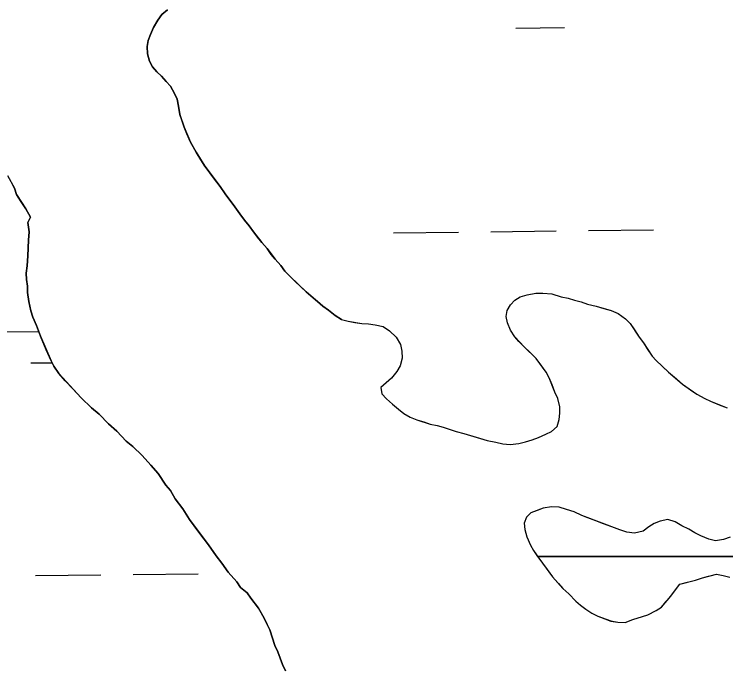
# Model space of a CAD drawing. Extents: x 3694830 to 3732949, y 415201 to 440970.
# Drawn here: x 3729941.9 to 3730291.8, y 423758.4 to 424078.4 of the extents above; entities that cross this region are included whole.
import ezdxf

# ---------------------------------------------------------------- set-up
doc = ezdxf.new("R2010")
doc.units = 0
doc.layers.add('V-TOPO-SHOR', color=7, linetype='Continuous')
doc.layers.add('V-WETL-SWMP', color=7, linetype='Continuous')

msp = doc.modelspace()

# ---------------------------------------------------------------- linework, layer by layer
at = {"layer": 'V-TOPO-SHOR'}
for points in [[(3730102.9, 423928.27), (3730099.7, 423930.23), (3730096.48, 423932.88), (3730093.73, 423934.85), (3730090.97, 423937.05), (3730087.98, 423939.7), (3730085.45, 423941.91), (3730082.91, 423944.34), (3730080.14, 423946.99), (3730077.6, 423949.42), (3730075.06, 423952.08), (3730072.98, 423954.74), (3730070.2, 423957.85), (3730068.34, 423960.29), (3730066.25, 423963.19), (3730063.7, 423966.07), (3730061.61, 423968.73), (3730059.52, 423971.4), (3730057.42, 423974.29), (3730055.11, 423977.18), (3730052.78, 423980.29), (3730050.45, 423983.64), (3730047.9, 423986.97), (3730045.57, 423990.08), (3730043.24, 423993.65), (3730040.45, 423997.2), (3730038.12, 424000.32), (3730035.57, 424003.65), (3730033.69, 424006.77), (3730031.35, 424010.56), (3730028.54, 424015.48), (3730026.87, 424019.51), (3730025.45, 424022.86), (3730024.48, 424025.78), (3730023.28, 424029.14), (3730022.74, 424033.2), (3730021.99, 424036.57), (3730020.8, 424039.48), (3730018.7, 424043.05), (3730016.61, 424045.27), (3730014.3, 424047.93), (3730011.99, 424050.14), (3730009.91, 424052.58), (3730008.5, 424055.26), (3730007.52, 424058.86), (3730007.21, 424062.47), (3730007.83, 424065.41), (3730008.9, 424068.37), (3730010.4, 424071.79), (3730012.59, 424075.46), (3730014.56, 424078.21), (3730017.22, 424080.52)], [(3729983.64, 423881.73), (3729979.96, 423884.81), (3729974.89, 423889.68), (3729970.73, 423894.11), (3729967.03, 423898.09), (3729963.79, 423901.64), (3729961.46, 423905.21), (3729960.04, 423907.89), (3729957.67, 423913.26), (3729954.82, 423919.97), (3729952.9, 423925.35), (3729951, 423929.38), (3729950.03, 423932.52), (3729949.04, 423937.02), (3729948.49, 423941.53), (3729948.42, 423944.69), (3729947.9, 423947.84), (3729947.84, 423951), (3729948.21, 423954.62), (3729948.56, 423959.6), (3729948.85, 423967.29), (3729949.21, 423971.36), (3729948.66, 423975.87), (3729949.96, 423978.61), (3729947.62, 423982.62), (3729945.28, 423986.19), (3729942.95, 423989.76), (3729941.98, 423992.9), (3729940.57, 423995.58)], [(3730102.9, 423928.27), (3730106.08, 423927.43), (3730109.48, 423926.83), (3730112.89, 423926.22), (3730116.05, 423926.06), (3730119.45, 423925.68), (3730123.31, 423924.86), (3730126.52, 423922.67), (3730129.75, 423919.57), (3730131.85, 423916), (3730132.6, 423912.63), (3730132.67, 423909.24), (3730131.63, 423905.38), (3730130.1, 423902.64), (3730127.46, 423899.42), (3730124.8, 423897.1), (3730122.14, 423894.79), (3730122.66, 423891.64), (3730124.96, 423889.2), (3730127.96, 423886.55), (3730130.95, 423884.13), (3730133.48, 423881.93), (3730136.68, 423880.19), (3730139.87, 423878.9), (3730143.28, 423877.84), (3730146.46, 423876.78), (3730149.87, 423876.17), (3730152.82, 423875.33), (3730155.78, 423874.27), (3730159.19, 423873.21), (3730163.05, 423872.16), (3730167.37, 423870.9), (3730170.78, 423869.84), (3730174.42, 423868.79), (3730178.73, 423867.98), (3730182.14, 423867.14), (3730185.76, 423866.77), (3730190.04, 423867.31), (3730193.41, 423868.06), (3730196.56, 423869.03), (3730199.69, 423870.23), (3730203.27, 423871.88), (3730206.19, 423873.07), (3730208.84, 423875.62), (3730209.9, 423879.03), (3730210.28, 423882.2), (3730210.21, 423885.36), (3730209.23, 423889.4), (3730207.81, 423892.54), (3730206.37, 423896.12), (3730204.95, 423899.48), (3730203.53, 423902.39), (3730201.44, 423905.28), (3730198.64, 423909.06), (3730195.42, 423912.15), (3730192.65, 423914.81), (3730190.11, 423917.46), (3730188.03, 423919.68), (3730185.92, 423923.02), (3730184.49, 423926.61), (3730183.75, 423929.76), (3730184.36, 423932.7), (3730185.89, 423935.45), (3730188.1, 423937.75), (3730190.77, 423939.39), (3730194.14, 423940.36), (3730198.42, 423941.13), (3730201.8, 423941.21), (3730206.33, 423940.85), (3730210.88, 423939.37), (3730214.28, 423938.76), (3730217.46, 423937.7), (3730220.65, 423936.86), (3730223.83, 423935.8), (3730228.15, 423934.76), (3730231.78, 423933.71), (3730235.42, 423932.65), (3730238.84, 423931.15), (3730242.51, 423928.51), (3730244.82, 423926.3), (3730246.92, 423923.18), (3730249.25, 423919.62), (3730251.35, 423916.73), (3730253.21, 423913.83), (3730255.55, 423910.26), (3730257.63, 423908.05), (3730260.4, 423905.4), (3730263.62, 423902.3), (3730267.54, 423899), (3730270.53, 423896.35), (3730274.42, 423893.72), (3730277.63, 423891.53), (3730281.52, 423889.35), (3730284.26, 423888.05), (3730288.59, 423886.34), (3730292.46, 423884.84)], [(3730075.32, 423755.36), (3730073.9, 423758.49), (3730071.51, 423764.76), (3730070.09, 423767.9), (3730067.67, 423775.53), (3730066.25, 423778.21), (3730064.83, 423781.34), (3730062.02, 423786.25), (3730058.3, 423791.14), (3730056.43, 423793.81), (3730053.22, 423796.45), (3730051.35, 423799.13), (3730047.18, 423804.01), (3730043.93, 423808.46), (3730041.14, 423812.01), (3730037.41, 423817.36), (3730033.69, 423822.25), (3730030.44, 423826.7), (3730028.11, 423829.81), (3730024.84, 423835.16), (3730021.12, 423840.05), (3730018.77, 423844.07), (3730016.46, 423846.73), (3730012.72, 423852.53), (3730009.02, 423856.51), (3730004.85, 423861.39), (3730000.24, 423865.82), (3729997.02, 423868.46), (3729992.4, 423873.33), (3729988.26, 423876.86), (3729983.64, 423881.73)], [(3730294.03, 423821.17), (3730290.67, 423819.97), (3730286.84, 423819.43), (3730283.43, 423820.26), (3730279.56, 423821.76), (3730276.59, 423823.28), (3730273.62, 423825.03), (3730270.19, 423826.76), (3730266.99, 423828.73), (3730263.35, 423829.78), (3730259.53, 423829.02), (3730256.62, 423827.83), (3730253.94, 423826.19), (3730251.27, 423824.1), (3730247, 423823.11), (3730243.15, 423823.71), (3730239.74, 423824.76), (3730235.87, 423826.26), (3730231.77, 423827.76), (3730227.9, 423829.25), (3730224.02, 423830.75), (3730221.06, 423831.82), (3730217.19, 423833.55), (3730213.54, 423834.82), (3730209.91, 423835.88), (3730206.06, 423836.02), (3730202.01, 423835.48), (3730199.1, 423834.29), (3730195.96, 423833.1), (3730193.75, 423831.02), (3730192.68, 423828.06), (3730192.97, 423824.9), (3730193.95, 423821.31), (3730195.84, 423817.28), (3730197.26, 423814.6), (3730199.82, 423810.81), (3730201.68, 423808.37), (3730204.01, 423805.26), (3730206.57, 423801.69), (3730209.57, 423798.37), (3730211.66, 423795.93), (3730214.65, 423793.28), (3730218.12, 423789.74), (3730220.41, 423787.75), (3730222.94, 423785.77), (3730225.92, 423783.8), (3730228.89, 423782.29), (3730232.31, 423781), (3730235.26, 423779.93), (3730238.67, 423779.33), (3730242.29, 423779.18), (3730246.09, 423780.62), (3730250.36, 423782.06), (3730253.5, 423783.03), (3730257.52, 423785.15), (3730260.2, 423786.79), (3730262.4, 423789.32), (3730264.83, 423792.08), (3730267.02, 423795.29), (3730269.22, 423798.05), (3730273.04, 423799.04), (3730276.86, 423800.02), (3730280.45, 423801.22), (3730283.37, 423801.96), (3730287.19, 423802.95), (3730290.59, 423802.34), (3730293.77, 423801.51)]]:
    msp.add_lwpolyline(points, dxfattribs=at)
at = {"layer": 'V-WETL-SWMP'}
for p, q in [((3730017.22, 424080.52), (3730014.56, 424078.21)), ((3730014.56, 424078.21), (3730012.59, 424075.46)), ((3730012.59, 424075.46), (3730010.41, 424071.79)), ((3730010.41, 424071.79), (3730008.9, 424068.37)), ((3730188.56, 424071.58), (3730212.55, 424071.86)), ((3730008.9, 424068.37), (3730007.83, 424065.41)), ((3730007.83, 424065.41), (3730007.21, 424062.46)), ((3730007.21, 424062.46), (3730007.52, 424058.86)), ((3730007.52, 424058.86), (3730008.5, 424055.26)), ((3730008.5, 424055.26), (3730009.91, 424052.58)), ((3730009.91, 424052.58), (3730011.99, 424050.14)), ((3730011.99, 424050.14), (3730014.3, 424047.93)), ((3730014.3, 424047.93), (3730016.61, 424045.27)), ((3730016.61, 424045.27), (3730018.7, 424043.05)), ((3730018.7, 424043.05), (3730020.8, 424039.48)), ((3730020.8, 424039.48), (3730021.99, 424036.57)), ((3730021.99, 424036.57), (3730022.74, 424033.2)), ((3730022.74, 424033.2), (3730023.28, 424029.14)), ((3730023.28, 424029.14), (3730025.45, 424022.86)), ((3730025.45, 424022.86), (3730028.54, 424015.48)), ((3730028.54, 424015.48), (3730031.36, 424010.57)), ((3730031.36, 424010.57), (3730035.57, 424003.65)), ((3730035.57, 424003.65), (3730043.23, 423993.65)), ((3729938.68, 423999.15), (3729941.98, 423992.9)), ((3729941.98, 423992.9), (3729942.95, 423989.75)), ((3730043.23, 423993.65), (3730045.57, 423990.08)), ((3729942.95, 423989.75), (3729947.62, 423982.62)), ((3730045.57, 423990.08), (3730050.45, 423983.64)), ((3729947.62, 423982.62), (3729949.96, 423978.61)), ((3730050.45, 423983.64), (3730052.78, 423980.29)), ((3729949.96, 423978.61), (3729948.66, 423975.87)), ((3730052.78, 423980.29), (3730055.1, 423977.18)), ((3729948.66, 423975.87), (3729949.21, 423971.36)), ((3730055.1, 423977.18), (3730057.43, 423974.29)), ((3729949.21, 423971.36), (3729948.85, 423967.29)), ((3730057.43, 423974.29), (3730059.52, 423971.4)), ((3730059.52, 423971.4), (3730063.7, 423966.07)), ((3730128.34, 423970.85), (3730160.34, 423971.23)), ((3730176.34, 423971.42), (3730208.34, 423971.81)), ((3730224.34, 423972), (3730256.34, 423972.38)), ((3729948.85, 423967.29), (3729948.56, 423959.6)), ((3730063.7, 423966.07), (3730066.25, 423963.19)), ((3730066.25, 423963.19), (3730070.2, 423957.85)), ((3729948.56, 423959.6), (3729948.21, 423954.62)), ((3730070.2, 423957.85), (3730072.98, 423954.74)), ((3729948.21, 423954.62), (3729947.84, 423951)), ((3730072.98, 423954.74), (3730075.06, 423952.08)), ((3729947.84, 423951), (3729947.9, 423947.84)), ((3730075.06, 423952.08), (3730077.61, 423949.42)), ((3729947.9, 423947.84), (3729948.42, 423944.69)), ((3730077.61, 423949.42), (3730085.45, 423941.91)), ((3729948.42, 423944.69), (3729948.49, 423941.53)), ((3729948.49, 423941.53), (3729949.03, 423937.02)), ((3730085.45, 423941.91), (3730090.97, 423937.05)), ((3730190.77, 423939.39), (3730194.14, 423940.37)), ((3730194.14, 423940.37), (3730198.42, 423941.13)), ((3730198.42, 423941.13), (3730201.8, 423941.21)), ((3730201.8, 423941.21), (3730206.33, 423940.85)), ((3730206.33, 423940.85), (3730210.88, 423939.36)), ((3729949.03, 423937.02), (3729950.03, 423932.52)), ((3730090.97, 423937.05), (3730093.73, 423934.85)), ((3730185.89, 423935.45), (3730188.1, 423937.75)), ((3730188.1, 423937.75), (3730190.77, 423939.39)), ((3730210.88, 423939.36), (3730214.28, 423938.76)), ((3730214.28, 423938.76), (3730217.47, 423937.7)), ((3730217.47, 423937.7), (3730220.65, 423936.86)), ((3730220.65, 423936.86), (3730223.83, 423935.8)), ((3730093.73, 423934.85), (3730096.48, 423932.88)), ((3730096.48, 423932.88), (3730099.7, 423930.23)), ((3730183.75, 423929.75), (3730184.36, 423932.7)), ((3730184.36, 423932.7), (3730185.89, 423935.45)), ((3730223.83, 423935.8), (3730228.15, 423934.76)), ((3730228.15, 423934.76), (3730235.42, 423932.66)), ((3730235.42, 423932.66), (3730238.84, 423931.15)), ((3729950.03, 423932.52), (3729951, 423929.38)), ((3729951, 423929.38), (3729952.9, 423925.36)), ((3730099.7, 423930.23), (3730102.9, 423928.27)), ((3730184.49, 423926.61), (3730183.75, 423929.75)), ((3730238.84, 423931.15), (3730242.51, 423928.51)), ((3730102.9, 423928.27), (3730106.08, 423927.43)), ((3730106.08, 423927.43), (3730112.89, 423926.22)), ((3730112.89, 423926.22), (3730116.05, 423926.06)), ((3730116.05, 423926.06), (3730119.45, 423925.68)), ((3730119.45, 423925.68), (3730123.31, 423924.86)), ((3730185.92, 423923.02), (3730184.49, 423926.61)), ((3730242.51, 423928.51), (3730244.82, 423926.3)), ((3730244.82, 423926.3), (3730249.25, 423919.62)), ((3729911.85, 423921.84), (3729953.97, 423922.34)), ((3729952.9, 423925.36), (3729954.82, 423919.97)), ((3730123.31, 423924.86), (3730126.52, 423922.67)), ((3730126.52, 423922.67), (3730129.75, 423919.57)), ((3730188.03, 423919.68), (3730185.92, 423923.02)), ((3729954.82, 423919.97), (3729960.04, 423907.89)), ((3730129.75, 423919.57), (3730131.85, 423916)), ((3730192.65, 423914.81), (3730188.03, 423919.68)), ((3730249.25, 423919.62), (3730251.35, 423916.73)), ((3730131.85, 423916), (3730132.6, 423912.63)), ((3730251.35, 423916.73), (3730255.55, 423910.26)), ((3730132.6, 423912.63), (3730132.67, 423909.24)), ((3730198.64, 423909.06), (3730192.65, 423914.81)), ((3730132.67, 423909.24), (3730131.63, 423905.38)), ((3730203.53, 423902.39), (3730198.64, 423909.06)), ((3730255.55, 423910.26), (3730257.63, 423908.05)), ((3729950.03, 423906.86), (3729960.52, 423906.99)), ((3729960.04, 423907.89), (3729961.46, 423905.21)), ((3729961.46, 423905.21), (3729963.79, 423901.64)), ((3730131.63, 423905.38), (3730130.1, 423902.64)), ((3730257.63, 423908.05), (3730263.62, 423902.3)), ((3729963.79, 423901.64), (3729974.89, 423889.68)), ((3730130.1, 423902.64), (3730127.46, 423899.42)), ((3730204.95, 423899.48), (3730203.53, 423902.39)), ((3730263.62, 423902.3), (3730270.53, 423896.35)), ((3730127.46, 423899.42), (3730122.14, 423894.79)), ((3730207.81, 423892.54), (3730204.95, 423899.48)), ((3730122.14, 423894.79), (3730122.66, 423891.64)), ((3730270.53, 423896.35), (3730277.63, 423891.53)), ((3730122.66, 423891.64), (3730124.97, 423889.2)), ((3730209.23, 423889.4), (3730207.81, 423892.54)), ((3730277.63, 423891.53), (3730281.52, 423889.35)), ((3729974.89, 423889.68), (3729979.96, 423884.81)), ((3730124.97, 423889.2), (3730127.96, 423886.55)), ((3730210.22, 423885.36), (3730209.23, 423889.4)), ((3730281.52, 423889.35), (3730284.26, 423888.05)), ((3730284.26, 423888.05), (3730292.46, 423884.84)), ((3729979.96, 423884.81), (3729983.64, 423881.73)), ((3730127.96, 423886.55), (3730130.95, 423884.13)), ((3730130.95, 423884.13), (3730133.48, 423881.93)), ((3730210.28, 423882.2), (3730210.22, 423885.36)), ((3729983.64, 423881.73), (3729988.26, 423876.86)), ((3730133.48, 423881.93), (3730136.68, 423880.19)), ((3730136.68, 423880.19), (3730139.87, 423878.9)), ((3730209.9, 423879.03), (3730210.28, 423882.2)), ((3729988.26, 423876.86), (3729992.4, 423873.33)), ((3730139.87, 423878.9), (3730146.46, 423876.78)), ((3730146.46, 423876.78), (3730149.87, 423876.17)), ((3730208.84, 423875.62), (3730209.9, 423879.03)), ((3729992.4, 423873.33), (3729997.02, 423868.46)), ((3730149.87, 423876.17), (3730152.82, 423875.33)), ((3730152.82, 423875.33), (3730155.78, 423874.27)), ((3730155.78, 423874.27), (3730159.19, 423873.21)), ((3730159.19, 423873.21), (3730163.05, 423872.16)), ((3730206.18, 423873.07), (3730208.84, 423875.62)), ((3730163.05, 423872.16), (3730174.42, 423868.79)), ((3730196.56, 423869.03), (3730199.69, 423870.23)), ((3730199.69, 423870.23), (3730203.27, 423871.88)), ((3730203.27, 423871.88), (3730206.18, 423873.07)), ((3729997.02, 423868.46), (3730000.24, 423865.82)), ((3730174.42, 423868.79), (3730178.73, 423867.97)), ((3730178.73, 423867.97), (3730182.14, 423867.14)), ((3730182.14, 423867.14), (3730185.76, 423866.77)), ((3730185.76, 423866.77), (3730190.04, 423867.31)), ((3730190.04, 423867.31), (3730193.41, 423868.06)), ((3730193.41, 423868.06), (3730196.56, 423869.03)), ((3730000.24, 423865.82), (3730004.85, 423861.39)), ((3730004.85, 423861.39), (3730009.02, 423856.51)), ((3730009.02, 423856.51), (3730012.72, 423852.53)), ((3730012.72, 423852.53), (3730016.46, 423846.73)), ((3730016.46, 423846.73), (3730018.77, 423844.07)), ((3730018.77, 423844.07), (3730021.12, 423840.05)), ((3730021.12, 423840.05), (3730024.84, 423835.16)), ((3730024.84, 423835.16), (3730028.11, 423829.81)), ((3730202.01, 423835.48), (3730195.96, 423833.1)), ((3730206.06, 423836.02), (3730202.01, 423835.48)), ((3730209.91, 423835.88), (3730206.06, 423836.02)), ((3730213.54, 423834.82), (3730209.91, 423835.88)), ((3730217.19, 423833.55), (3730213.54, 423834.82)), ((3730195.96, 423833.1), (3730193.75, 423831.02)), ((3730221.06, 423831.82), (3730217.19, 423833.55)), ((3730239.74, 423824.76), (3730221.06, 423831.82)), ((3730028.11, 423829.81), (3730037.41, 423817.36)), ((3730193.75, 423831.02), (3730192.68, 423828.06)), ((3730192.68, 423828.06), (3730192.97, 423824.9)), ((3730256.62, 423827.83), (3730253.94, 423826.19)), ((3730259.53, 423829.02), (3730256.62, 423827.83)), ((3730263.35, 423829.78), (3730259.53, 423829.02)), ((3730266.99, 423828.73), (3730263.35, 423829.78)), ((3730270.19, 423826.76), (3730266.99, 423828.73)), ((3730192.97, 423824.9), (3730193.95, 423821.31)), ((3730243.15, 423823.7), (3730239.74, 423824.76)), ((3730253.94, 423826.19), (3730251.27, 423824.1)), ((3730273.62, 423825.03), (3730270.19, 423826.76)), ((3730276.59, 423823.28), (3730273.62, 423825.03)), ((3730193.95, 423821.31), (3730195.84, 423817.28)), ((3730247, 423823.11), (3730243.15, 423823.7)), ((3730251.27, 423824.1), (3730247, 423823.11)), ((3730279.56, 423821.76), (3730276.59, 423823.28)), ((3730283.43, 423820.26), (3730279.56, 423821.76)), ((3730294.03, 423821.17), (3730290.67, 423819.97)), ((3730037.41, 423817.36), (3730041.14, 423812.01)), ((3730195.84, 423817.28), (3730197.26, 423814.6)), ((3730286.84, 423819.43), (3730283.43, 423820.26)), ((3730290.67, 423819.97), (3730286.84, 423819.43)), ((3730197.26, 423814.6), (3730199.22, 423811.7)), ((3730041.14, 423812.01), (3730043.93, 423808.46)), ((3730199.22, 423811.7), (3730425.68, 423811.7)), ((3730043.93, 423808.46), (3730047.18, 423804.01)), ((3730000.43, 423802.81), (3730032.43, 423803.2)), ((3730047.18, 423804.01), (3730051.35, 423799.13)), ((3729952.44, 423802.24), (3729984.43, 423802.62)), ((3730051.35, 423799.13), (3730053.22, 423796.45)), ((3730053.22, 423796.45), (3730056.43, 423793.81)), ((3730056.43, 423793.81), (3730058.3, 423791.14)), ((3730058.3, 423791.14), (3730062.02, 423786.25)), ((3730062.02, 423786.25), (3730064.83, 423781.34)), ((3730064.83, 423781.34), (3730066.25, 423778.21)), ((3730066.25, 423778.21), (3730067.67, 423775.53)), ((3730067.67, 423775.53), (3730070.09, 423767.9)), ((3730070.09, 423767.9), (3730071.51, 423764.76)), ((3730071.51, 423764.76), (3730073.9, 423758.49)), ((3730073.9, 423758.49), (3730075.32, 423755.36))]:
    msp.add_line(p, q, dxfattribs=at)
msp.add_lwpolyline([(3730425.68, 423811.7), (3730199.22, 423811.7), (3730199.82, 423810.81), (3730206.56, 423801.69), (3730211.66, 423795.93), (3730214.65, 423793.28), (3730218.11, 423789.74), (3730220.42, 423787.75), (3730222.94, 423785.77), (3730225.92, 423783.8), (3730228.89, 423782.29), (3730235.27, 423779.94), (3730238.67, 423779.33), (3730242.28, 423779.18), (3730246.09, 423780.62), (3730253.5, 423783.03), (3730257.52, 423785.15), (3730260.2, 423786.79), (3730264.83, 423792.08), (3730267.02, 423795.29), (3730269.22, 423798.05), (3730276.86, 423800.02), (3730280.45, 423801.22), (3730287.19, 423802.95), (3730290.59, 423802.34), (3730293.77, 423801.51)], dxfattribs=at)

doc.saveas('drawing.dxf')
